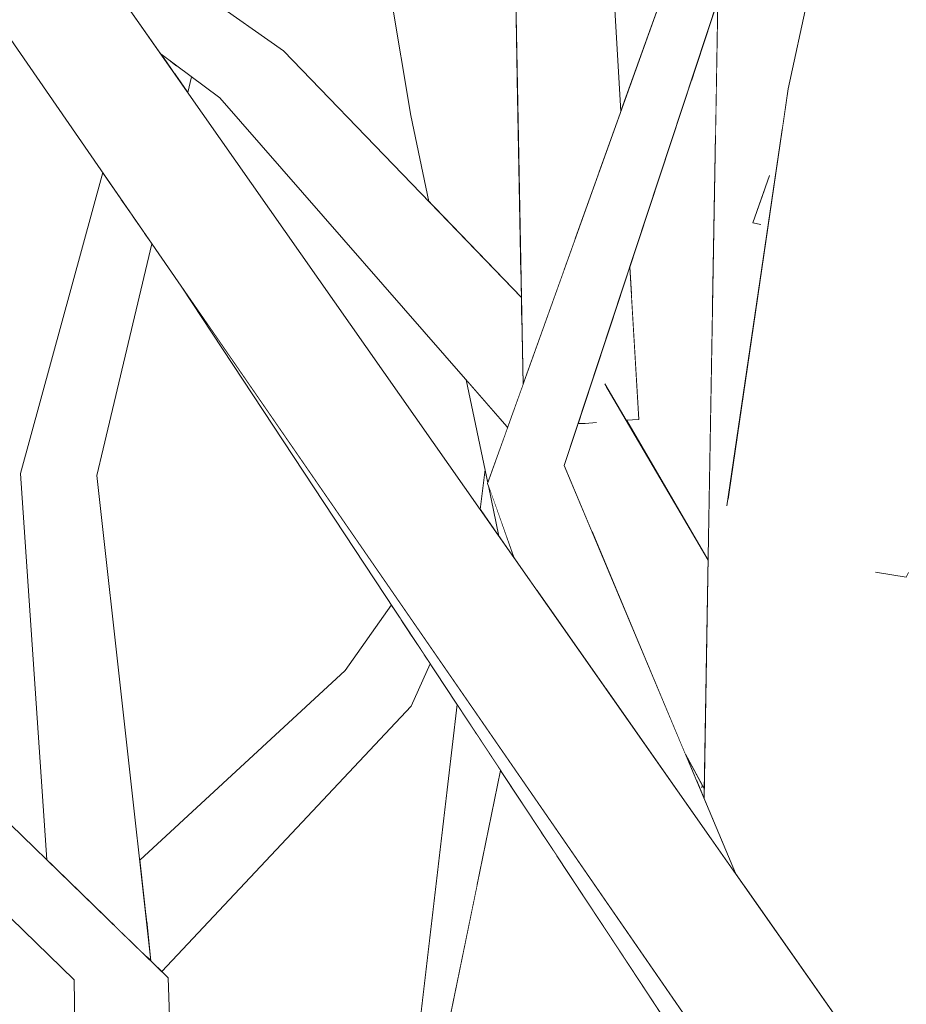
# Model space of a CAD drawing. Extents: x -289599 to -184549, y 66678 to 295474.
# Tile 401 of 656: x -261582 to -261497, y 71716 to 71811. Entities that reach past the tile are written whole.
import ezdxf

# ---------------------------------------------------------------- set-up
doc = ezdxf.new("R2010")
doc.units = 0
doc.header["$MEASUREMENT"] = 0
doc.linetypes.add('Wipeout_Contour', pattern=[1000, 0, -1000])
doc.layers.add('arch drzewa', color=8, linetype='Continuous')
doc.layers.add('arch drzewa_Nr_Pióra__4', color=8, linetype='Continuous', lineweight=9)

msp = doc.modelspace()

# ---------------------------------------------------------------- wipeouts: each hides what was drawn before it
at = {"color": 254, "linetype": 'Wipeout_Contour', "lineweight": 0, "ltscale": 3184276.310269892}
msp.add_wipeout([(-261509.567, 71858.719), (-261513.903, 71858.296), (-261508.525, 71800.376), (-261507.932, 71804.419), (-261505.681, 71814.76), (-261506.394, 71859.029), (-261509.276, 71858.747), (-261507.614, 71846.327), (-261508.829, 71846.02), (-261509.179, 71846.404)], dxfattribs=at).dxf.layer = 'arch drzewa'
at = {"color": 254, "linetype": 'Wipeout_Contour', "lineweight": 0, "ltscale": 1273749.546474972}
msp.add_wipeout([(-261530.164, 71820.521), (-261526.158, 71796.217), (-261524.008, 71802.231), (-261525.098, 71820.83)], dxfattribs=at).dxf.layer = 'arch drzewa'
at = {"color": 254, "linetype": 'Wipeout_Contour', "lineweight": 0, "ltscale": 1273811.775272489}
msp.add_wipeout([(-261562.498, 71803.53), (-261533.504, 71781.978), (-261533.549, 71784.373), (-261556.376, 71808.064)], dxfattribs=at).dxf.layer = 'arch drzewa'
at = {"color": 254, "linetype": 'Wipeout_Contour', "lineweight": 0, "ltscale": 955308.239908}
msp.add_wipeout([(-261534.931, 71771.965), (-261534.862, 71771.88), (-261534.813, 71772.016)], dxfattribs=at).dxf.layer = 'arch drzewa'
at = {"color": 254, "linetype": 'Wipeout_Contour', "lineweight": 0, "ltscale": 2865554.62504473}
msp.add_wipeout([(-261500.075, 71760.232), (-261504.803, 71760.285), (-261498.068, 71720.563), (-261495.692, 71731.718), (-261490.534, 71760.123), (-261496.284, 71760.189), (-261496.395, 71757.924), (-261496.593, 71757.494), (-261499.403, 71757.942)], dxfattribs=at).dxf.layer = 'arch drzewa'
at = {"color": 254, "linetype": 'Wipeout_Contour', "lineweight": 0, "ltscale": 955354.826746}
msp.add_wipeout([(-261565.455, 71656.108), (-261567.45, 71719.01), (-261576.474, 71718.804)], dxfattribs=at).dxf.layer = 'arch drzewa'

# ---------------------------------------------------------------- next in the draw order: wipeouts: each hides what was drawn before it
at = {"color": 254, "linetype": 'Wipeout_Contour', "lineweight": 0, "ltscale": 955442.544114}
msp.add_wipeout([(-261556.376, 71808.064), (-261576.926, 71822.48), (-261576.024, 71819.347)], dxfattribs=at).dxf.layer = 'arch drzewa'
at = {"color": 254, "linetype": 'Wipeout_Contour', "lineweight": 0, "ltscale": 955311.349087}
msp.add_wipeout([(-261530.164, 71820.521), (-261528.43, 71789.864), (-261526.158, 71796.217)], dxfattribs=at).dxf.layer = 'arch drzewa'
at = {"color": 254, "linetype": 'Wipeout_Contour', "lineweight": 0, "ltscale": 955308.430151}
msp.add_wipeout([(-261534.931, 71771.965), (-261534.871, 71771.854), (-261534.862, 71771.88)], dxfattribs=at).dxf.layer = 'arch drzewa'
at = {"color": 254, "linetype": 'Wipeout_Contour', "lineweight": 0, "ltscale": 2865481.194654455}
msp.add_wipeout([(-261504.803, 71760.285), (-261503.96, 71716.14), (-261502.839, 71714.541), (-261498.23, 71692.742), (-261491.727, 71683.164), (-261496.523, 71711.451), (-261496.967, 71709.744), (-261499.863, 71710.248), (-261498.068, 71720.563)], dxfattribs=at).dxf.layer = 'arch drzewa'
at = {"color": 254, "linetype": 'Wipeout_Contour', "lineweight": 0, "ltscale": 955345.451063}
msp.add_wipeout([(-261576.474, 71718.804), (-261575.579, 71653.459), (-261565.455, 71656.108)], dxfattribs=at).dxf.layer = 'arch drzewa'

# ---------------------------------------------------------------- next in the draw order: wipeouts: each hides what was drawn before it
at = {"color": 254, "linetype": 'Wipeout_Contour', "lineweight": 0, "ltscale": 1592216.688501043}
msp.add_wipeout([(-261562.498, 71803.53), (-261534.931, 71771.965), (-261534.813, 71772.016), (-261533.391, 71775.993), (-261533.504, 71781.978)], dxfattribs=at).dxf.layer = 'arch drzewa'
at = {"color": 254, "linetype": 'Wipeout_Contour', "lineweight": 0, "ltscale": 2228725.160391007}
msp.add_wipeout([(-261495.692, 71731.718), (-261497.62, 71710.008), (-261480.433, 71785.034), (-261489.476, 71785.823), (-261490.06, 71762.783), (-261490.238, 71761.883), (-261490.534, 71760.123)], dxfattribs=at).dxf.layer = 'arch drzewa'
at = {"color": 254, "linetype": 'Wipeout_Contour', "lineweight": 0, "ltscale": 1273613.769557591}
msp.add_wipeout([(-261515.601, 71759.447), (-261512.095, 71727.749), (-261503.96, 71716.14), (-261504.803, 71760.285)], dxfattribs=at).dxf.layer = 'arch drzewa'
at = {"color": 254, "linetype": 'Wipeout_Contour', "lineweight": 0, "ltscale": 2547866.215601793}
msp.add_wipeout([(-261598.831, 71740.573), (-261567.45, 71719.01), (-261592.845, 71743.652), (-261594.568, 71742.766), (-261596.041, 71741.033), (-261596.142, 71741.003), (-261596.167, 71740.993), (-261596.871, 71741.581)], dxfattribs=at).dxf.layer = 'arch drzewa'

# ---------------------------------------------------------------- next in the draw order: wipeouts: each hides what was drawn before it
at = {"color": 254, "linetype": 'Wipeout_Contour', "lineweight": 0, "ltscale": 1273760.472422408}
msp.add_wipeout([(-261534.233, 71820.669), (-261529.491, 71786.898), (-261528.43, 71789.864), (-261530.164, 71820.521)], dxfattribs=at).dxf.layer = 'arch drzewa'
at = {"color": 254, "linetype": 'Wipeout_Contour', "lineweight": 0, "ltscale": 1592388.375168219}
msp.add_wipeout([(-261576.024, 71819.347), (-261575.844, 71818.722), (-261568.138, 71807.724), (-261562.498, 71803.53), (-261556.376, 71808.064)], dxfattribs=at).dxf.layer = 'arch drzewa'
at = {"color": 254, "linetype": 'Wipeout_Contour', "lineweight": 0, "ltscale": 955211.070735}
msp.add_wipeout([(-261500.075, 71760.232), (-261505.057, 71776.043), (-261504.803, 71760.285)], dxfattribs=at).dxf.layer = 'arch drzewa'
at = {"color": 254, "linetype": 'Wipeout_Contour', "lineweight": 0, "ltscale": 1273629.998960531}
msp.add_wipeout([(-261515.601, 71759.447), (-261515.996, 71736.181), (-261513.003, 71729.044), (-261512.095, 71727.749)], dxfattribs=at).dxf.layer = 'arch drzewa'
at = {"color": 254, "linetype": 'Wipeout_Contour', "lineweight": 0, "ltscale": 955407.80768}
msp.add_wipeout([(-261598.831, 71740.573), (-261576.474, 71718.804), (-261567.45, 71719.01)], dxfattribs=at).dxf.layer = 'arch drzewa'
at = {"color": 254, "linetype": 'Wipeout_Contour', "lineweight": 0, "ltscale": 1273546.873608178}
msp.add_wipeout([(-261498.068, 71720.563), (-261499.863, 71710.248), (-261497.62, 71710.008), (-261495.692, 71731.718)], dxfattribs=at).dxf.layer = 'arch drzewa'

# ---------------------------------------------------------------- next in the draw order: wipeouts: each hides what was drawn before it
at = {"color": 254, "linetype": 'Wipeout_Contour', "lineweight": 0, "ltscale": 2228688.096041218}
msp.add_wipeout([(-261480.433, 71785.034), (-261497.62, 71710.008), (-261496.967, 71709.744), (-261496.523, 71711.451), (-261489.118, 71741.488), (-261488.609, 71740.648), (-261487.745, 71741.24)], dxfattribs=at).dxf.layer = 'arch drzewa'
at = {"color": 254, "linetype": 'Wipeout_Contour', "lineweight": 0, "ltscale": 2547395.14929114}
msp.add_wipeout([(-261528.105, 71772.268), (-261529.439, 71768.228), (-261526.857, 71762.072), (-261515.787, 71748.508), (-261515.607, 71759.128), (-261525.414, 71775.852), (-261526.418, 71772.333), (-261527.435, 71772.255)], dxfattribs=at).dxf.layer = 'arch drzewa'
at = {"color": 254, "linetype": 'Wipeout_Contour', "lineweight": 0, "ltscale": 955221.157826}
msp.add_wipeout([(-261505.057, 71776.043), (-261506.053, 71773.745), (-261504.803, 71760.285)], dxfattribs=at).dxf.layer = 'arch drzewa'

# ---------------------------------------------------------------- next in the draw order: wipeouts: each hides what was drawn before it
at = {"color": 254, "linetype": 'Wipeout_Contour', "lineweight": 0, "ltscale": 955317.347828}
msp.add_wipeout([(-261529.491, 71786.898), (-261534.233, 71820.669), (-261533.391, 71775.993)], dxfattribs=at).dxf.layer = 'arch drzewa'
at = {"color": 254, "linetype": 'Wipeout_Contour', "lineweight": 0, "ltscale": 955281.358565}
msp.add_wipeout([(-261524.173, 71784.171), (-261522.274, 71772.653), (-261523.134, 71787.317)], dxfattribs=at).dxf.layer = 'arch drzewa'
at = {"color": 254, "linetype": 'Wipeout_Contour', "lineweight": 0, "ltscale": 1592070.549740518}
msp.add_wipeout([(-261526.857, 71762.072), (-261517.806, 71740.496), (-261515.98, 71737.14), (-261515.832, 71745.882), (-261515.787, 71748.508)], dxfattribs=at).dxf.layer = 'arch drzewa'

# ---------------------------------------------------------------- next in the draw order: wipeouts: each hides what was drawn before it
at = {"color": 254, "linetype": 'Wipeout_Contour', "lineweight": 0, "ltscale": 2228991.13816437}
msp.add_wipeout([(-261527.533, 71773.999), (-261527.435, 71772.255), (-261526.418, 71772.333), (-261525.414, 71775.852), (-261523.483, 71772.559), (-261522.274, 71772.653), (-261524.173, 71784.171)], dxfattribs=at).dxf.layer = 'arch drzewa'

# ---------------------------------------------------------------- next in the draw order: wipeouts: each hides what was drawn before it
at = {"color": 254, "linetype": 'Wipeout_Contour', "lineweight": 0, "ltscale": 955287.920335}
msp.add_wipeout([(-261527.636, 71773.688), (-261527.435, 71772.255), (-261527.533, 71773.999)], dxfattribs=at).dxf.layer = 'arch drzewa'

# ---------------------------------------------------------------- next in the draw order: wipeouts: each hides what was drawn before it
at = {"color": 254, "linetype": 'Wipeout_Contour', "lineweight": 0, "ltscale": 955288.024879}
msp.add_wipeout([(-261528.105, 71772.268), (-261527.435, 71772.255), (-261527.636, 71773.688)], dxfattribs=at).dxf.layer = 'arch drzewa'

# ---------------------------------------------------------------- next in the draw order: wipeouts: each hides what was drawn before it
at = {"color": 254, "linetype": 'Wipeout_Contour', "lineweight": 0, "ltscale": 2547821.03005068}
msp.add_wipeout([(-261584.974, 71812.618), (-261502.839, 71714.541), (-261575.844, 71818.722), (-261579.129, 71816.525), (-261578.551, 71814.752), (-261578.404, 71813.762), (-261579.267, 71813.655), (-261582.852, 71814.036)], dxfattribs=at).dxf.layer = 'arch drzewa'

# ---------------------------------------------------------------- next in the draw order: wipeouts: each hides what was drawn before it
at = {"color": 254, "linetype": 'Wipeout_Contour', "lineweight": 0, "ltscale": 1910484.918563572}
msp.add_wipeout([(-261502.839, 71714.541), (-261584.974, 71812.618), (-261515.571, 71712.106), (-261512.557, 71713.077), (-261511.54, 71712.344), (-261510.81, 71711.27)], dxfattribs=at).dxf.layer = 'arch drzewa'

# ---------------------------------------------------------------- next in the draw order: wipeouts: each hides what was drawn before it
at = {"color": 254, "linetype": 'Wipeout_Contour', "lineweight": 0, "ltscale": 955429.811853}
msp.add_wipeout([(-261568.138, 71807.724), (-261567.368, 71806.626), (-261567.259, 71807.071)], dxfattribs=at).dxf.layer = 'arch drzewa'
at = {"color": 254, "linetype": 'Wipeout_Contour', "lineweight": 0, "ltscale": 955219.358578}
msp.add_wipeout([(-261496.593, 71757.494), (-261495.582, 71801.858), (-261507.932, 71804.419)], dxfattribs=at).dxf.layer = 'arch drzewa'
at = {"color": 254, "linetype": 'Wipeout_Contour', "lineweight": 0, "ltscale": 2547298.82585066}
msp.add_wipeout([(-261566.146, 71785.35), (-261519.156, 71714.073), (-261517.796, 71712.965), (-261518.061, 71713.714), (-261516.693, 71712.068), (-261515.274, 71710.912), (-261515.939, 71711.987), (-261515.571, 71712.106)], dxfattribs=at).dxf.layer = 'arch drzewa'
at = {"color": 254, "linetype": 'Wipeout_Contour', "lineweight": 0, "ltscale": 1910881.872301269}
msp.add_wipeout([(-261609.941, 71738.046), (-261581.781, 71709.932), (-261576.376, 71711.604), (-261576.474, 71718.804), (-261598.831, 71740.573), (-261607.947, 71747.763)], dxfattribs=at).dxf.layer = 'arch drzewa'

# ---------------------------------------------------------------- next in the draw order: linework, layer by layer
at = {"layer": 'arch drzewa_Nr_Pióra__4', "linetype": 'Continuous'}
for p, q in [((-261556.376, 71808.064), (-261576.926, 71822.48)), ((-261575.579, 71653.459), (-261576.474, 71718.804)), ((-261565.455, 71656.108), (-261567.45, 71719.01))]:
    msp.add_line(p, q, dxfattribs=at)

# ---------------------------------------------------------------- next in the draw order: wipeouts: each hides what was drawn before it
at = {"color": 254, "linetype": 'Wipeout_Contour', "lineweight": 0, "ltscale": 1273898.344969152}
msp.add_wipeout([(-261566.806, 71805.825), (-261565.56, 71804.046), (-261565.204, 71805.543), (-261566.652, 71806.619)], dxfattribs=at).dxf.layer = 'arch drzewa'
at = {"color": 254, "linetype": 'Wipeout_Contour', "lineweight": 0, "ltscale": 1273876.172503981}
msp.add_wipeout([(-261576.756, 71768.228), (-261581.642, 71767.448), (-261572.535, 71723.944), (-261571.495, 71722.936)], dxfattribs=at).dxf.layer = 'arch drzewa'
at = {"color": 254, "linetype": 'Wipeout_Contour', "lineweight": 0, "ltscale": 1273678.06833787}
msp.add_wipeout([(-261533.671, 71767.448), (-261517.582, 71735.579), (-261513.003, 71729.044), (-261529.439, 71768.228)], dxfattribs=at).dxf.layer = 'arch drzewa'
at = {"color": 254, "linetype": 'Wipeout_Contour', "lineweight": 0, "ltscale": 1910400.629577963}
msp.add_wipeout([(-261519.156, 71714.073), (-261525.134, 71723.14), (-261519.889, 71649.601), (-261518.941, 71651.214), (-261516.805, 71688.569), (-261516.7, 71694.707)], dxfattribs=at).dxf.layer = 'arch drzewa'

# ---------------------------------------------------------------- next in the draw order: linework, layer by layer
at = {"layer": 'arch drzewa_Nr_Pióra__4', "linetype": 'Continuous'}
msp.add_line((-261565.56, 71804.046), (-261565.204, 71805.543), dxfattribs=at)

# ---------------------------------------------------------------- next in the draw order: wipeouts: each hides what was drawn before it
at = {"color": 254, "linetype": 'Wipeout_Contour', "lineweight": 0, "ltscale": 955285.928926}
msp.add_wipeout([(-261529.439, 71768.228), (-261512.043, 71820.891), (-261515.367, 71821.675)], dxfattribs=at).dxf.layer = 'arch drzewa'
at = {"color": 254, "linetype": 'Wipeout_Contour', "lineweight": 0, "ltscale": 1273903.171367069}
msp.add_wipeout([(-261567.259, 71807.071), (-261567.368, 71806.626), (-261566.806, 71805.825), (-261566.652, 71806.619)], dxfattribs=at).dxf.layer = 'arch drzewa'
at = {"color": 254, "linetype": 'Wipeout_Contour', "lineweight": 0, "ltscale": 955409.03532}
msp.add_wipeout([(-261572.535, 71723.944), (-261581.642, 71767.448), (-261579.115, 71730.329)], dxfattribs=at).dxf.layer = 'arch drzewa'
at = {"color": 254, "linetype": 'Wipeout_Contour', "lineweight": 0, "ltscale": 955264.449773}
msp.add_wipeout([(-261533.671, 71767.448), (-261525.3, 71746.593), (-261517.582, 71735.579)], dxfattribs=at).dxf.layer = 'arch drzewa'
at = {"color": 254, "linetype": 'Wipeout_Contour', "lineweight": 0, "ltscale": 1273638.253575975}
msp.add_wipeout([(-261516.785, 71738.061), (-261515.996, 71736.181), (-261515.98, 71737.14), (-261516.365, 71737.848)], dxfattribs=at).dxf.layer = 'arch drzewa'
at = {"color": 254, "linetype": 'Wipeout_Contour', "lineweight": 0, "ltscale": 1592026.678124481}
msp.add_wipeout([(-261530.192, 71730.812), (-261537.557, 71641.646), (-261523.999, 71642.612), (-261519.889, 71649.601), (-261525.134, 71723.14)], dxfattribs=at).dxf.layer = 'arch drzewa'

# ---------------------------------------------------------------- next in the draw order: linework, layer by layer
at = {"layer": 'arch drzewa_Nr_Pióra__4', "linetype": 'Continuous'}
msp.add_line((-261562.498, 71803.53), (-261568.138, 71807.724), dxfattribs=at)

# ---------------------------------------------------------------- next in the draw order: wipeouts: each hides what was drawn before it
at = {"color": 254, "linetype": 'Wipeout_Contour', "lineweight": 0, "ltscale": 2228841.648030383}
msp.add_wipeout([(-261513.734, 71764.896), (-261506.053, 71773.745), (-261505.057, 71776.043), (-261500.075, 71760.232), (-261499.403, 71757.942), (-261496.593, 71757.494), (-261507.932, 71804.419)], dxfattribs=at).dxf.layer = 'arch drzewa'
at = {"color": 254, "linetype": 'Wipeout_Contour', "lineweight": 0, "ltscale": 1592146.98331271}
msp.add_wipeout([(-261536.789, 71766.49), (-261531.883, 71755.988), (-261530.403, 71753.876), (-261525.3, 71746.593), (-261533.671, 71767.448)], dxfattribs=at).dxf.layer = 'arch drzewa'
at = {"color": 254, "linetype": 'Wipeout_Contour', "lineweight": 0, "ltscale": 955287.61225}
msp.add_wipeout([(-261535.541, 71738.927), (-261537.884, 71742.481), (-261537.836, 71727.723)], dxfattribs=at).dxf.layer = 'arch drzewa'
at = {"color": 254, "linetype": 'Wipeout_Contour', "lineweight": 0, "ltscale": 955231.510305}
msp.add_wipeout([(-261517.806, 71740.496), (-261516.785, 71738.061), (-261516.365, 71737.848)], dxfattribs=at).dxf.layer = 'arch drzewa'

# ---------------------------------------------------------------- next in the draw order: linework, layer by layer
at = {"layer": 'arch drzewa_Nr_Pióra__4', "linetype": 'Continuous'}
for p, q in [((-261496.593, 71757.494), (-261499.56, 71757.967)), ((-261496.384, 71757.948), (-261496.593, 71757.494)), ((-261515.98, 71737.14), (-261517.806, 71740.496)), ((-261516.22, 71737.262), (-261516.182, 71737.511))]:
    msp.add_line(p, q, dxfattribs=at)

# ---------------------------------------------------------------- next in the draw order: wipeouts: each hides what was drawn before it
at = {"color": 254, "linetype": 'Wipeout_Contour', "lineweight": 0, "ltscale": 955244.285445}
msp.add_wipeout([(-261493.399, 71871.175), (-261507.932, 71804.419), (-261495.582, 71801.858)], dxfattribs=at).dxf.layer = 'arch drzewa'
at = {"color": 254, "linetype": 'Wipeout_Contour', "lineweight": 0, "ltscale": 955292.76855}
msp.add_wipeout([(-261515.367, 71821.675), (-261533.671, 71767.448), (-261529.439, 71768.228)], dxfattribs=at).dxf.layer = 'arch drzewa'
at = {"color": 254, "linetype": 'Wipeout_Contour', "lineweight": 0, "ltscale": 955253.265208}
msp.add_wipeout([(-261510.073, 71795.093), (-261511.329, 71791.522), (-261510.728, 71791.395)], dxfattribs=at).dxf.layer = 'arch drzewa'
at = {"color": 254, "linetype": 'Wipeout_Contour', "lineweight": 0, "ltscale": 955298.0262}
msp.add_wipeout([(-261536.789, 71766.49), (-261534.272, 71759.397), (-261531.883, 71755.988)], dxfattribs=at).dxf.layer = 'arch drzewa'
at = {"color": 254, "linetype": 'Wipeout_Contour', "lineweight": 0, "ltscale": 1273674.626517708}
msp.add_wipeout([(-261537.784, 71711.451), (-261537.557, 71641.646), (-261530.192, 71730.812), (-261531.683, 71733.075)], dxfattribs=at).dxf.layer = 'arch drzewa'

# ---------------------------------------------------------------- next in the draw order: linework, layer by layer
at = {"layer": 'arch drzewa_Nr_Pióra__4', "linetype": 'Continuous'}
for p, q in [((-261507.932, 71804.419), (-261493.399, 71871.175)), ((-261513.818, 71764.33), (-261507.932, 71804.419)), ((-261511.329, 71791.522), (-261509.722, 71796.092)), ((-261510.56, 71791.36), (-261511.329, 71791.522))]:
    msp.add_line(p, q, dxfattribs=at)

# ---------------------------------------------------------------- next in the draw order: wipeouts: each hides what was drawn before it
at = {"color": 254, "linetype": 'Wipeout_Contour', "lineweight": 0, "ltscale": 955294.972184}
msp.add_wipeout([(-261533.671, 71767.448), (-261515.367, 71821.675), (-261517.016, 71821.781)], dxfattribs=at).dxf.layer = 'arch drzewa'
at = {"color": 254, "linetype": 'Wipeout_Contour', "lineweight": 0, "ltscale": 4457917.780427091}
msp.add_wipeout([(-261550.91, 71649.884), (-261551.879, 71641.636), (-261551.552, 71641.288), (-261537.557, 71641.646), (-261537.784, 71711.451), (-261538.366, 71709.744), (-261541.466, 71710.008), (-261537.836, 71727.723), (-261537.884, 71742.481), (-261539.708, 71745.248), (-261547.137, 71682.008), (-261540.861, 71671.668), (-261543.337, 71667.969), (-261550.231, 71648.565)], dxfattribs=at).dxf.layer = 'arch drzewa'

# ---------------------------------------------------------------- next in the draw order: wipeouts: each hides what was drawn before it
at = {"color": 254, "linetype": 'Wipeout_Contour', "lineweight": 0, "ltscale": 955301.007312}
msp.add_wipeout([(-261517.016, 71821.781), (-261536.789, 71766.49), (-261533.671, 71767.448)], dxfattribs=at).dxf.layer = 'arch drzewa'
at = {"color": 254, "linetype": 'Wipeout_Contour', "lineweight": 0, "ltscale": 1273790.092941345}
msp.add_wipeout([(-261568.453, 71719.983), (-261568.057, 71719.6), (-261544.141, 71745.105), (-261546.085, 71748.385)], dxfattribs=at).dxf.layer = 'arch drzewa'
at = {"color": 254, "linetype": 'Wipeout_Contour', "lineweight": 0, "ltscale": 1592126.185157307}
msp.add_wipeout([(-261535.541, 71738.927), (-261541.466, 71710.008), (-261538.366, 71709.744), (-261537.784, 71711.451), (-261531.683, 71733.075)], dxfattribs=at).dxf.layer = 'arch drzewa'

# ---------------------------------------------------------------- next in the draw order: linework, layer by layer
at = {"layer": 'arch drzewa_Nr_Pióra__4', "linetype": 'Continuous'}
for p, q in [((-261527.435, 71772.255), (-261528.105, 71772.268)), ((-261526.328, 71772.34), (-261527.435, 71772.255)), ((-261541.466, 71710.008), (-261535.541, 71738.927))]:
    msp.add_line(p, q, dxfattribs=at)

# ---------------------------------------------------------------- next in the draw order: wipeouts: each hides what was drawn before it
at = {"color": 254, "linetype": 'Wipeout_Contour', "lineweight": 0, "ltscale": 955277.7826}
msp.add_wipeout([(-261514.683, 71812.898), (-261517.185, 71805.325), (-261514.919, 71799.167)], dxfattribs=at).dxf.layer = 'arch drzewa'
at = {"color": 254, "linetype": 'Wipeout_Contour', "lineweight": 0, "ltscale": 955334.501205}
msp.add_wipeout([(-261544.156, 71801.858), (-261533.596, 71786.849), (-261533.908, 71803.43)], dxfattribs=at).dxf.layer = 'arch drzewa'
at = {"color": 254, "linetype": 'Wipeout_Contour', "lineweight": 0, "ltscale": 1910526.219921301}
msp.add_wipeout([(-261522.274, 71772.653), (-261523.483, 71772.559), (-261515.607, 71759.128), (-261515.543, 71762.813), (-261515.182, 71783.88), (-261522.981, 71784.705)], dxfattribs=at).dxf.layer = 'arch drzewa'
at = {"color": 254, "linetype": 'Wipeout_Contour', "lineweight": 0, "ltscale": 1910617.116004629}
msp.add_wipeout([(-261537.035, 71767.828), (-261537.496, 71763.997), (-261535.696, 71761.428), (-261536.706, 71766.256), (-261536.789, 71766.49), (-261536.768, 71766.551)], dxfattribs=at).dxf.layer = 'arch drzewa'
at = {"color": 254, "linetype": 'Wipeout_Contour', "lineweight": 0, "ltscale": 955314.546921}
msp.add_wipeout([(-261544.141, 71745.105), (-261542.295, 71749.172), (-261542.922, 71750.122)], dxfattribs=at).dxf.layer = 'arch drzewa'
at = {"color": 254, "linetype": 'Wipeout_Contour', "lineweight": 0, "ltscale": 1273809.722916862}
msp.add_wipeout([(-261546.085, 71748.385), (-261569.513, 71724.222), (-261569.113, 71720.624), (-261568.453, 71719.983)], dxfattribs=at).dxf.layer = 'arch drzewa'

# ---------------------------------------------------------------- next in the draw order: linework, layer by layer
at = {"layer": 'arch drzewa_Nr_Pióra__4', "linetype": 'Continuous'}
for p, q in [((-261515.607, 71759.128), (-261525.532, 71776.053)), ((-261522.274, 71772.653), (-261523.483, 71772.559)), ((-261513.003, 71729.044), (-261529.439, 71768.228)), ((-261515.996, 71736.181), (-261515.601, 71759.447))]:
    msp.add_line(p, q, dxfattribs=at)

# ---------------------------------------------------------------- next in the draw order: wipeouts: each hides what was drawn before it
at = {"color": 254, "linetype": 'Wipeout_Contour', "lineweight": 0, "ltscale": 1592126.919868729}
msp.add_wipeout([(-261523.134, 71787.317), (-261522.981, 71784.705), (-261515.182, 71783.88), (-261514.919, 71799.167), (-261517.185, 71805.325)], dxfattribs=at).dxf.layer = 'arch drzewa'
at = {"color": 254, "linetype": 'Wipeout_Contour', "lineweight": 0, "ltscale": 1273777.668434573}
msp.add_wipeout([(-261533.596, 71786.849), (-261544.156, 71801.858), (-261542.425, 71793.585), (-261533.549, 71784.373)], dxfattribs=at).dxf.layer = 'arch drzewa'
at = {"color": 254, "linetype": 'Wipeout_Contour', "lineweight": 0, "ltscale": 1273750.171981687}
msp.add_wipeout([(-261538.836, 71776.437), (-261536.768, 71766.551), (-261534.871, 71771.854), (-261534.931, 71771.965)], dxfattribs=at).dxf.layer = 'arch drzewa'
at = {"color": 254, "linetype": 'Wipeout_Contour', "lineweight": 0, "ltscale": 1273801.912724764}
msp.add_wipeout([(-261569.601, 71725.014), (-261569.513, 71724.222), (-261546.085, 71748.385), (-261550.466, 71748.537)], dxfattribs=at).dxf.layer = 'arch drzewa'

# ---------------------------------------------------------------- next in the draw order: linework, layer by layer
at = {"layer": 'arch drzewa_Nr_Pióra__4', "linetype": 'Continuous'}
for p, q in [((-261515.601, 71759.447), (-261514.683, 71812.898)), ((-261522.274, 71772.653), (-261523.134, 71787.317)), ((-261534.871, 71771.854), (-261534.931, 71771.965))]:
    msp.add_line(p, q, dxfattribs=at)

# ---------------------------------------------------------------- next in the draw order: wipeouts: each hides what was drawn before it
at = {"color": 254, "linetype": 'Wipeout_Contour', "lineweight": 0, "ltscale": 1592267.826488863}
msp.add_wipeout([(-261553.026, 71854.672), (-261544.156, 71801.858), (-261533.908, 71803.43), (-261534.214, 71819.673), (-261536.137, 71824.114)], dxfattribs=at).dxf.layer = 'arch drzewa'
at = {"color": 254, "linetype": 'Wipeout_Contour', "lineweight": 0, "ltscale": 2229066.571721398}
msp.add_wipeout([(-261526.321, 71829.011), (-261526.289, 71822.883), (-261525.098, 71820.83), (-261524.008, 71802.231), (-261520.084, 71813.204), (-261525.453, 71827.797), (-261525.474, 71827.79)], dxfattribs=at).dxf.layer = 'arch drzewa'
at = {"color": 254, "linetype": 'Wipeout_Contour', "lineweight": 0, "ltscale": 955302.831417}
msp.add_wipeout([(-261536.706, 71766.256), (-261535.696, 71761.428), (-261534.272, 71759.397)], dxfattribs=at).dxf.layer = 'arch drzewa'
at = {"color": 254, "linetype": 'Wipeout_Contour', "lineweight": 0, "ltscale": 1273758.146228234}
msp.add_wipeout([(-261546.085, 71748.385), (-261544.141, 71745.105), (-261542.922, 71750.122), (-261544.177, 71752.026)], dxfattribs=at).dxf.layer = 'arch drzewa'
at = {"color": 254, "linetype": 'Wipeout_Contour', "lineweight": 0, "ltscale": 955362.681712}
msp.add_wipeout([(-261570.187, 71730.291), (-261569.601, 71725.014), (-261550.466, 71748.537)], dxfattribs=at).dxf.layer = 'arch drzewa'

# ---------------------------------------------------------------- next in the draw order: linework, layer by layer
at = {"layer": 'arch drzewa_Nr_Pióra__4', "linetype": 'Continuous'}
for p, q in [((-261544.156, 71801.858), (-261553.026, 71854.672)), ((-261536.789, 71766.49), (-261517.016, 71821.781)), ((-261533.391, 71775.993), (-261534.233, 71820.669)), ((-261529.439, 71768.228), (-261512.043, 71820.891)), ((-261524.008, 71802.231), (-261525.098, 71820.83)), ((-261533.549, 71784.373), (-261556.376, 71808.064)), ((-261534.931, 71771.965), (-261562.498, 71803.53)), ((-261542.425, 71793.585), (-261544.156, 71801.858)), ((-261536.768, 71766.551), (-261538.836, 71776.437)), ((-261537.496, 71763.997), (-261537.035, 71767.828)), ((-261534.272, 71759.397), (-261536.789, 71766.49)), ((-261535.696, 71761.428), (-261536.706, 71766.256)), ((-261568.057, 71719.6), (-261544.141, 71745.105)), ((-261547.137, 71682.008), (-261539.708, 71745.248))]:
    msp.add_line(p, q, dxfattribs=at)

# ---------------------------------------------------------------- next in the draw order: wipeouts: each hides what was drawn before it
at = {"color": 254, "linetype": 'Wipeout_Contour', "lineweight": 0, "ltscale": 1273862.36840007}
msp.add_wipeout([(-261574.295, 71767.271), (-261576.756, 71768.228), (-261569.517, 71721.016), (-261569.113, 71720.624)], dxfattribs=at).dxf.layer = 'arch drzewa'
at = {"color": 254, "linetype": 'Wipeout_Contour', "lineweight": 0, "ltscale": 955322.574274}
msp.add_wipeout([(-261546.085, 71748.385), (-261544.177, 71752.026), (-261545.133, 71753.477)], dxfattribs=at).dxf.layer = 'arch drzewa'

# ---------------------------------------------------------------- next in the draw order: linework, layer by layer
at = {"layer": 'arch drzewa_Nr_Pióra__4', "linetype": 'Continuous'}
msp.add_line((-261544.141, 71745.105), (-261542.295, 71749.172), dxfattribs=at)

# ---------------------------------------------------------------- next in the draw order: wipeouts: each hides what was drawn before it
at = {"color": 254, "linetype": 'Wipeout_Contour', "lineweight": 0, "ltscale": 955392.03552}
msp.add_wipeout([(-261569.517, 71721.016), (-261576.756, 71768.228), (-261571.495, 71722.936)], dxfattribs=at).dxf.layer = 'arch drzewa'
at = {"color": 254, "linetype": 'Wipeout_Contour', "lineweight": 0, "ltscale": 1273770.919195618}
msp.add_wipeout([(-261550.466, 71748.537), (-261546.085, 71748.385), (-261545.133, 71753.477), (-261546.026, 71754.832)], dxfattribs=at).dxf.layer = 'arch drzewa'

# ---------------------------------------------------------------- next in the draw order: linework, layer by layer
at = {"layer": 'arch drzewa_Nr_Pióra__4', "linetype": 'Continuous'}
for p, q in [((-261519.156, 71714.073), (-261566.146, 71785.351)), ((-261550.466, 71748.537), (-261546.026, 71754.832)), ((-261570.187, 71730.291), (-261550.466, 71748.537)), ((-261567.45, 71719.01), (-261592.845, 71743.652)), ((-261576.474, 71718.804), (-261598.831, 71740.573))]:
    msp.add_line(p, q, dxfattribs=at)

# ---------------------------------------------------------------- next in the draw order: wipeouts: each hides what was drawn before it
at = {"color": 254, "linetype": 'Wipeout_Contour', "lineweight": 0, "ltscale": 955429.518562}
msp.add_wipeout([(-261576.756, 71768.228), (-261570.89, 71792.221), (-261572.001, 71793.83)], dxfattribs=at).dxf.layer = 'arch drzewa'

# ---------------------------------------------------------------- next in the draw order: wipeouts: each hides what was drawn before it
at = {"color": 254, "linetype": 'Wipeout_Contour', "lineweight": 0, "ltscale": 1273913.426378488}
msp.add_wipeout([(-261581.642, 71767.448), (-261576.756, 71768.228), (-261572.001, 71793.83), (-261573.745, 71796.356)], dxfattribs=at).dxf.layer = 'arch drzewa'

# ---------------------------------------------------------------- next in the draw order: linework, layer by layer
at = {"layer": 'arch drzewa_Nr_Pióra__4', "linetype": 'Continuous'}
msp.add_line((-261579.115, 71730.329), (-261581.642, 71767.448), dxfattribs=at)

# ---------------------------------------------------------------- next in the draw order: wipeouts: each hides what was drawn before it
at = {"color": 254, "linetype": 'Wipeout_Contour', "lineweight": 0, "ltscale": 955421.480977}
msp.add_wipeout([(-261574.295, 71767.271), (-261569.014, 71789.504), (-261569.765, 71790.592)], dxfattribs=at).dxf.layer = 'arch drzewa'

# ---------------------------------------------------------------- next in the draw order: wipeouts: each hides what was drawn before it
at = {"color": 254, "linetype": 'Wipeout_Contour', "lineweight": 0, "ltscale": 1273899.377885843}
msp.add_wipeout([(-261570.89, 71792.221), (-261576.756, 71768.228), (-261574.295, 71767.271), (-261569.765, 71790.592)], dxfattribs=at).dxf.layer = 'arch drzewa'

# ---------------------------------------------------------------- next in the draw order: linework, layer by layer
at = {"layer": 'arch drzewa_Nr_Pióra__4', "linetype": 'Continuous'}
for p, q in [((-261502.839, 71714.541), (-261575.844, 71818.722)), ((-261515.571, 71712.106), (-261584.974, 71812.618)), ((-261581.642, 71767.448), (-261573.745, 71796.356)), ((-261574.295, 71767.271), (-261569.014, 71789.504)), ((-261569.113, 71720.624), (-261574.295, 71767.271))]:
    msp.add_line(p, q, dxfattribs=at)

doc.saveas('drawing.dxf')
